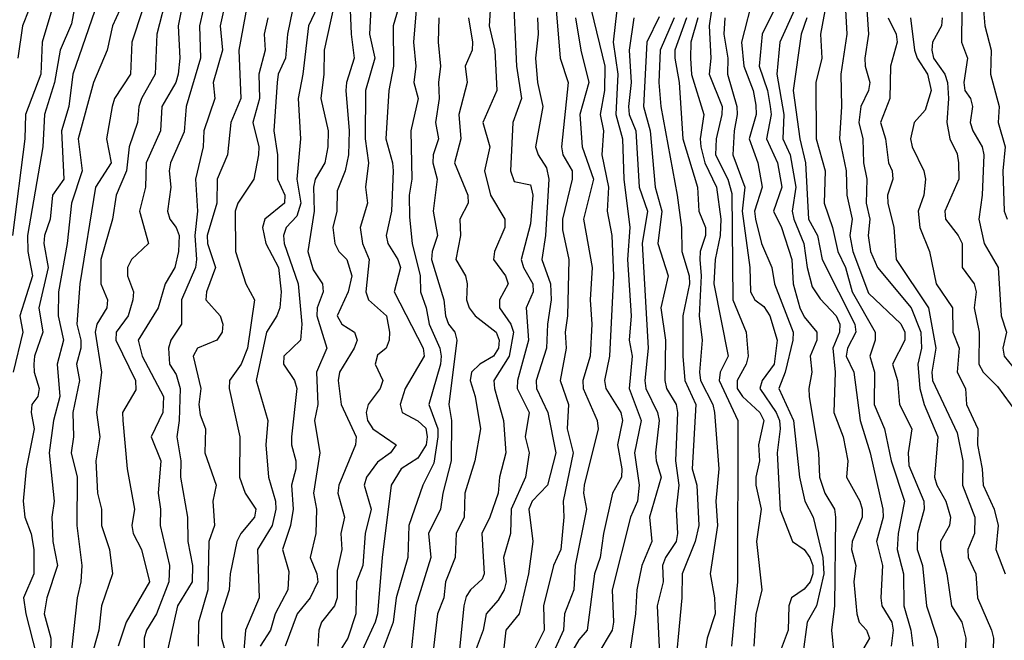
# Model space of a CAD drawing. Header units: metres. Extents: x -51132 to -49532, y -231222 to -229437.
# Tile 329 of 656: x -51026 to -50965, y -229662 to -229624. Entities that reach past the tile are written whole.
import ezdxf

# ---------------------------------------------------------------- set-up
doc = ezdxf.new("R2010")
doc.units = ezdxf.units.M
for name, color, linetype in [('CONTOUR_HALF', 8, 'Continuous'), ('CONTOUR_INDEX', 1, 'Continuous'), ('CONTOUR_INTER', 3, 'Continuous')]:
    doc.layers.add(name, color=color, linetype=linetype)

msp = doc.modelspace()

# ---------------------------------------------------------------- linework, layer by layer
at = {"layer": 'CONTOUR_HALF'}
for points, elevation in [([(-51012.68, -229621.259), (-51013.337, -229624.259), (-51013.209, -229625.759), (-51013.776, -229627.759), (-51013.672, -229628.759), (-51014.363, -229630.759), (-51014.4, -229631.759), (-51014.885, -229633.759), (-51014.749, -229635.759), (-51014.917, -229637.259), (-51014.809, -229638.759), (-51014.883, -229639.259), (-51015.743, -229641.259), (-51015.739, -229642.759), (-51016.414, -229643.759), (-51016.55, -229644.259), (-51016.489, -229645.259), (-51016.08, -229645.891), (-51015.829, -229646.759), (-51015.882, -229648.759), (-51016.042, -229649.759), (-51015.781, -229651.259), (-51015.817, -229652.259), (-51015.372, -229654.759), (-51015.348, -229656.259), (-51015.064, -229657.759), (-51015.082, -229658.759), (-51016.001, -229660.259), (-51016.773, -229663.759)], 45.5), ([(-51015.551, -229622.259), (-51015.951, -229624.259), (-51015.839, -229626.259), (-51015.953, -229627.259), (-51016.099, -229627.759), (-51016.972, -229629.259), (-51017.04, -229630.759), (-51017.943, -229632.759), (-51017.988, -229634.259), (-51018.363, -229635.759), (-51017.799, -229637.759), (-51018.847, -229638.759), (-51019.093, -229639.259), (-51019.101, -229639.759), (-51018.719, -229640.759), (-51018.764, -229641.259), (-51019.067, -229642.259), (-51019.793, -229643.259), (-51019.816, -229643.759), (-51018.6, -229646.259), (-51018.58, -229646.837), (-51019.413, -229648.259), (-51019.398, -229648.759), (-51019.127, -229651.759), (-51018.674, -229654.259), (-51018.823, -229655.259), (-51018.755, -229655.759), (-51018.223, -229656.759), (-51017.723, -229658.759), (-51019.175, -229661.259), (-51019.681, -229662.759)], 46.5), ([(-51006.93, -229622.259), (-51007.868, -229624.259), (-51008.213, -229627.259), (-51008.506, -229628.759), (-51008.358, -229631.259), (-51008.582, -229633.759), (-51008.346, -229635.259), (-51008.58, -229636.063), (-51009.251, -229636.759), (-51009.41, -229637.259), (-51009.362, -229637.759), (-51008.507, -229640.259), (-51008.269, -229642.759), (-51008.364, -229643.759), (-51009.392, -229644.759), (-51009.412, -229645.259), (-51008.737, -229646.259), (-51008.59, -229646.759), (-51008.916, -229649.759), (-51008.925, -229650.259), (-51008.656, -229651.259), (-51008.648, -229651.759), (-51008.922, -229652.759), (-51008.822, -229654.259), (-51008.977, -229655.259), (-51009.472, -229656.759), (-51009.08, -229658.122), (-51009.147, -229659.259), (-51009.929, -229660.759), (-51010.216, -229661.759), (-51010.865, -229662.759)], 43.5), ([(-51002.021, -229622.259), (-51002.605, -229624.259), (-51002.581, -229626.759), (-51002.865, -229628.259), (-51003.049, -229631.259), (-51002.64, -229632.759), (-51002.613, -229633.259), (-51002.708, -229635.759), (-51003.042, -229637.259), (-51002.932, -229637.759), (-51002.312, -229638.759), (-51002.145, -229639.259), (-51002.545, -229640.759), (-51000.748, -229644.259), (-51000.685, -229644.759), (-51001.861, -229646.759), (-51002.173, -229647.759), (-51002.048, -229648.259), (-51001.08, -229648.772), (-51000.58, -229649.233), (-51000.484, -229649.759), (-51000.557, -229650.259), (-51001.08, -229651.093), (-51002.112, -229651.759), (-51002.717, -229652.759), (-51003.286, -229657.259), (-51003.566, -229660.759), (-51003.712, -229661.259), (-51004.862, -229663.759)], 41.5), ([(-50996.526, -229622.259), (-50996.642, -229624.259), (-50996.296, -229625.759), (-50996.171, -229628.259), (-50997.04, -229630.259), (-50996.607, -229631.759), (-50996.923, -229633.259), (-50996.567, -229634.759), (-50995.659, -229636.259), (-50995.67, -229636.759), (-50996.314, -229638.259), (-50996.377, -229638.759), (-50995.629, -229639.759), (-50995.47, -229640.259), (-50995.993, -229641.259), (-50995.991, -229641.759), (-50995.302, -229642.759), (-50995.133, -229643.259), (-50995.39, -229644.759), (-50996.342, -229646.259), (-50996.312, -229646.759), (-50995.751, -229648.759), (-50995.617, -229650.759), (-50995.994, -229652.259), (-50996.073, -229653.259), (-50996.591, -229654.759), (-50997.098, -229655.759), (-50996.95, -229658.259), (-50997.08, -229658.593), (-50997.804, -229659.259), (-50998.08, -229659.68), (-50998.223, -229660.259), (-50998.58, -229664.005)], 39.5), ([(-50980.205, -229622.259), (-50980.966, -229625.259), (-50980.838, -229626.759), (-50980.247, -229628.259), (-50980.08, -229629.184), (-50980.057, -229629.759), (-50980.491, -229631.259), (-50979.962, -229632.759), (-50979.693, -229634.259), (-50980.166, -229635.759), (-50980.097, -229636.259), (-50979.724, -229637.759), (-50979.089, -229639.259), (-50978.916, -229640.259), (-50977.774, -229643.259), (-50977.783, -229643.759), (-50978.264, -229645.759), (-50978.65, -229646.759), (-50977.749, -229648.759), (-50977.367, -229652.259), (-50977.047, -229653.759), (-50976.523, -229654.759), (-50975.933, -229657.259), (-50975.866, -229658.259), (-50976.323, -229660.259), (-50976.893, -229661.259), (-50977.172, -229663.259)], 32.5), ([(-51023.801, -229623.259), (-51024.4, -229625.259), (-51024.478, -229627.259), (-51025.437, -229629.759), (-51025.48, -229631.259), (-51026.241, -229637.259)], 49.5), ([(-51020.933, -229622.759), (-51022.484, -229627.259), (-51022.738, -229629.259), (-51023.198, -229630.759), (-51023.05, -229633.759), (-51023.755, -229634.759), (-51023.905, -229636.259), (-51024.257, -229637.259), (-51024.303, -229637.759), (-51024.017, -229639.259), (-51024.611, -229641.759), (-51024.359, -229643.259), (-51024.866, -229644.759), (-51024.921, -229645.259), (-51024.9, -229645.759), (-51024.58, -229646.759), (-51024.67, -229647.259), (-51025.044, -229647.759), (-51025.088, -229648.259), (-51024.894, -229649.259), (-51025.382, -229651.759), (-51025.587, -229653.759), (-51025.473, -229654.759), (-51025.08, -229655.783), (-51024.909, -229656.759), (-51024.906, -229658.259), (-51025.552, -229659.759), (-51025.412, -229660.759), (-51024.762, -229663.259)], 48.5), ([(-51018.172, -229623.259), (-51018.826, -229625.259), (-51018.921, -229627.259), (-51019.901, -229628.759), (-51020.056, -229629.259), (-51020.395, -229631.259), (-51020.11, -229632.759), (-51021.081, -229634.259), (-51022.055, -229640.259), (-51022.255, -229642.759), (-51022.002, -229643.759), (-51022.006, -229644.259), (-51022.275, -229645.259), (-51022.074, -229646.259), (-51022.488, -229648.259), (-51022.458, -229649.759), (-51022.599, -229650.759), (-51022.231, -229652.259), (-51022.249, -229655.259), (-51021.939, -229657.759), (-51021.993, -229658.759), (-51022.227, -229659.759), (-51022.667, -229663.759)], 47.5), ([(-51005.288, -229622.759), (-51005.218, -229624.759), (-51005.021, -229626.259), (-51005.508, -229627.759), (-51005.547, -229628.259), (-51005.335, -229630.759), (-51005.369, -229632.259), (-51005.58, -229633.257), (-51006.08, -229634.489), (-51006.092, -229635.759), (-51006.355, -229636.759), (-51006.218, -229637.759), (-51005.985, -229638.259), (-51005.488, -229638.759), (-51005.17, -229639.759), (-51005.39, -229640.759), (-51006.089, -229642.259), (-51005.798, -229642.759), (-51005.002, -229643.259), (-51004.839, -229643.759), (-51005.019, -229644.259), (-51005.929, -229645.759), (-51006.012, -229646.259), (-51005.822, -229647.759), (-51004.901, -229649.759), (-51004.94, -229650.259), (-51005.981, -229652.759), (-51006.03, -229653.259), (-51005.62, -229654.759), (-51005.845, -229655.759), (-51005.792, -229656.759), (-51006.08, -229658.054), (-51006.086, -229659.759), (-51006.253, -229660.259), (-51007.062, -229661.259), (-51007.214, -229661.759), (-51007.275, -229662.759)], 42.5), ([(-50988.724, -229623.259), (-50988.938, -229625.259), (-50988.656, -229627.259), (-50988.78, -229629.759), (-50988.358, -229631.259), (-50988.29, -229633.759), (-50987.906, -229636.759), (-50988.052, -229638.759), (-50987.826, -229642.259), (-50987.947, -229643.759), (-50987.771, -229644.759), (-50987.949, -229646.759), (-50987.194, -229648.759), (-50987.615, -229650.759), (-50987.318, -229652.759), (-50987.431, -229653.759), (-50987.869, -229654.759), (-50988.997, -229659.259), (-50988.922, -229661.259), (-50989.008, -229661.759), (-50989.89, -229663.259)], 36.5), ([(-50982.827, -229623.259), (-50982.982, -229624.259), (-50982.887, -229626.259), (-50982.977, -229627.259), (-50982.182, -229629.259), (-50982.191, -229629.759), (-50982.547, -229631.259), (-50982.582, -229632.259), (-50981.813, -229633.759), (-50981.58, -229634.652), (-50981.506, -229641.259), (-50980.676, -229643.259), (-50980.562, -229644.759), (-50980.677, -229645.259), (-50981.237, -229646.259), (-50981.233, -229646.759), (-50980.917, -229647.259), (-50979.833, -229648.259), (-50979.583, -229648.759), (-50979.914, -229650.259), (-50979.852, -229651.259), (-50980.074, -229652.259), (-50980.081, -229652.759), (-50979.744, -229654.259), (-50980.038, -229656.259), (-50979.722, -229659.259), (-50980.08, -229660.792), (-50980.212, -229662.759)], 33.5), ([(-50977.692, -229623.259), (-50978.584, -229625.259), (-50978.788, -229627.259), (-50978.351, -229629.759), (-50978.401, -229631.259), (-50977.949, -229632.259), (-50977.602, -229634.259), (-50977.824, -229635.759), (-50977.735, -229636.259), (-50977.1, -229637.759), (-50976.896, -229639.259), (-50976.58, -229640.451), (-50976.08, -229641.196), (-50975.086, -229642.259), (-50974.876, -229642.759), (-50974.898, -229643.259), (-50975.306, -229644.259), (-50975.168, -229645.759), (-50975.237, -229648.259), (-50974.671, -229649.759), (-50974.382, -229651.259), (-50974.445, -229652.259), (-50973.633, -229653.759), (-50973.481, -229654.259), (-50973.492, -229654.759), (-50974.094, -229656.259), (-50974.15, -229656.759), (-50973.872, -229657.759), (-50973.998, -229658.759), (-50973.807, -229660.759), (-50973.671, -229661.259), (-50973.203, -229661.759), (-50973.022, -229662.259), (-50973.616, -229663.259)], 31.5), ([(-50975.692, -229622.759), (-50976.063, -229624.759), (-50975.988, -229626.259), (-50976.362, -229627.759), (-50976.329, -229631.259), (-50975.769, -229633.259), (-50975.85, -229635.259), (-50975.327, -229636.759), (-50974.995, -229638.259), (-50974.512, -229639.259), (-50974.108, -229640.759), (-50972.677, -229643.259), (-50972.672, -229643.759), (-50973.015, -229644.759), (-50972.707, -229645.759), (-50972.734, -229647.759), (-50972.085, -229649.259), (-50971.68, -229651.259), (-50970.85, -229653.759), (-50971.256, -229655.759), (-50971.317, -229656.759), (-50970.905, -229658.259), (-50970.889, -229660.259), (-50970.463, -229661.759), (-50970.334, -229662.759)], 30.5), ([(-50973.202, -229623.259), (-50973.083, -229624.759), (-50973.313, -229626.259), (-50973.294, -229626.759), (-50972.997, -229627.759), (-50973.093, -229628.259), (-50973.556, -229629.259), (-50973.679, -229630.259), (-50973.45, -229631.259), (-50973.403, -229632.759), (-50973.19, -229633.759), (-50973.239, -229635.259), (-50973.001, -229636.259), (-50973.105, -229637.259), (-50972.961, -229638.259), (-50972.53, -229639.259), (-50970.449, -229641.759), (-50969.844, -229643.259), (-50969.805, -229644.259), (-50970.018, -229645.259), (-50969.898, -229646.759), (-50969.625, -229647.759), (-50968.783, -229649.759), (-50968.981, -229652.259), (-50968.844, -229652.759), (-50968.293, -229653.759), (-50967.987, -229654.759), (-50968.068, -229655.259), (-50968.611, -229656.259), (-50968.619, -229656.759), (-50968.23, -229658.259), (-50967.925, -229660.259), (-50967.285, -229661.259), (-50967.036, -229662.259), (-50967.197, -229665.759)], 29.5), ([(-50967.299, -229623.259), (-50967.308, -229625.259), (-50966.938, -229626.259), (-50967.175, -229627.759), (-50967.106, -229628.259), (-50966.765, -229628.759), (-50966.629, -229629.259), (-50966.781, -229630.259), (-50966.619, -229630.759), (-50966.023, -229631.759), (-50965.924, -229632.259), (-50966.026, -229634.759), (-50966.24, -229636.259), (-50965.911, -229637.759), (-50965.041, -229639.259), (-50964.853, -229642.259), (-50964.514, -229643.259), (-50964.745, -229644.259), (-50964.669, -229644.759), (-50963.853, -229645.759)], 27.5), ([(-51010.395, -229623.759), (-51010.62, -229624.759), (-51010.548, -229625.759), (-51010.947, -229627.259), (-51010.896, -229628.759), (-51011.309, -229630.259), (-51010.94, -229631.759), (-51010.961, -229632.259), (-51011.248, -229633.759), (-51012.24, -229635.259), (-51012.417, -229635.759), (-51012.399, -229638.259), (-51011.743, -229640.259), (-51011.213, -229641.259), (-51011.638, -229644.259), (-51012.05, -229645.259), (-51012.773, -229646.259), (-51012.793, -229646.759), (-51012.117, -229649.759), (-51012.136, -229652.259), (-51011.786, -229653.259), (-51011.124, -229654.259), (-51011.214, -229654.759), (-51012.061, -229655.759), (-51012.31, -229656.259), (-51012.733, -229658.259), (-51012.789, -229659.259), (-51013.269, -229660.759), (-51013.268, -229662.259), (-51013.002, -229663.259)], 44.5), ([(-50999.775, -229623.759), (-50999.806, -229625.259), (-50999.662, -229626.759), (-50999.791, -229627.759), (-50999.739, -229628.759), (-50999.973, -229630.259), (-50999.786, -229631.259), (-51000.125, -229632.259), (-51000.133, -229632.759), (-50999.876, -229633.759), (-51000.129, -229635.759), (-50999.85, -229637.259), (-51000.178, -229638.259), (-51000.213, -229638.759), (-50999.457, -229641.259), (-50999.346, -229642.259), (-50999.176, -229642.759), (-50998.774, -229643.259), (-50998.654, -229643.759), (-50999.156, -229647.759), (-50998.986, -229648.759), (-50999.004, -229651.259), (-50999.527, -229653.259), (-50999.665, -229654.259), (-51000.405, -229655.759), (-51000.259, -229657.259), (-51001.192, -229660.259), (-51001.58, -229664.054)], 40.5), ([(-50993.645, -229623.759), (-50993.601, -229624.759), (-50993.762, -229626.259), (-50993.639, -229627.759), (-50993.313, -229629.259), (-50993.767, -229631.759), (-50993.605, -229632.259), (-50993.08, -229633.068), (-50992.94, -229633.759), (-50993.149, -229637.259), (-50993.371, -229638.759), (-50992.834, -229640.259), (-50992.8, -229641.259), (-50993.026, -229642.759), (-50993.084, -229644.259), (-50993.727, -229646.259), (-50993.698, -229646.759), (-50992.995, -229648.259), (-50992.495, -229650.759), (-50993.012, -229652.759), (-50993.978, -229653.759), (-50994.173, -229654.259), (-50993.931, -229656.259), (-50994.194, -229658.259), (-50994.777, -229660.759), (-50995.606, -229661.759), (-50995.763, -229663.259)], 38.5), ([(-50991.278, -229623.759), (-50990.954, -229625.759), (-50990.447, -229627.759), (-50991.011, -229629.759), (-50990.874, -229631.759), (-50990.165, -229633.759), (-50990.777, -229636.259), (-50990.255, -229639.259), (-50990.381, -229641.259), (-50990.27, -229642.759), (-50990.362, -229644.759), (-50990.825, -229646.259), (-50990.809, -229646.759), (-50989.937, -229648.759), (-50989.876, -229649.259), (-50990.741, -229652.759), (-50990.792, -229653.259), (-50990.593, -229654.259), (-50991.306, -229657.759), (-50991.389, -229659.259), (-50991.963, -229660.759), (-50992.035, -229661.759), (-50993.17, -229664.259)], 37.5), ([(-50986.08, -229623.696), (-50986.855, -229625.259), (-50987.06, -229629.259), (-50986.652, -229630.759), (-50986.343, -229634.259), (-50985.915, -229635.759), (-50986.175, -229637.759), (-50985.52, -229639.759), (-50985.984, -229641.759), (-50985.693, -229643.759), (-50985.741, -229646.259), (-50985.623, -229646.759), (-50985.033, -229647.759), (-50984.938, -229648.259), (-50985.062, -229651.259), (-50984.861, -229652.759), (-50985.021, -229654.259), (-50984.943, -229655.759), (-50985.032, -229656.259), (-50985.696, -229657.259), (-50985.889, -229657.759), (-50985.836, -229658.759), (-50986.214, -229660.259), (-50986.068, -229663.259)], 35.5), ([(-50984.395, -229623.759), (-50985.106, -229625.759), (-50985.113, -229626.259), (-50984.843, -229627.759), (-50984.612, -229631.259), (-50983.696, -229634.259), (-50983.617, -229635.759), (-50983.215, -229636.759), (-50983.208, -229637.259), (-50983.534, -229638.259), (-50983.56, -229638.759), (-50983.485, -229639.759), (-50983.606, -229642.259), (-50983.416, -229643.759), (-50983.592, -229645.759), (-50983.513, -229646.259), (-50982.76, -229647.759), (-50982.651, -229648.259), (-50982.374, -229651.759), (-50982.572, -229653.759), (-50982.461, -229655.259), (-50982.927, -229658.259), (-50982.651, -229659.759), (-50982.608, -229660.759), (-50983.099, -229662.259), (-50983.415, -229664.259)], 34.5), ([(-50970.472, -229623.759), (-50970.235, -229625.759), (-50970.06, -229626.259), (-50969.424, -229627.259), (-50969.192, -229628.259), (-50969.58, -229629.493), (-50970.259, -229630.259), (-50970.479, -229631.259), (-50970.381, -229631.759), (-50969.661, -229633.259), (-50969.549, -229633.759), (-50969.662, -229634.759), (-50970.005, -229635.759), (-50969.903, -229636.759), (-50969.295, -229638.259), (-50968.897, -229640.259), (-50967.882, -229641.759), (-50967.853, -229643.259), (-50967.467, -229644.259), (-50967.578, -229645.759), (-50967.057, -229646.759), (-50966.998, -229647.759), (-50966.299, -229649.259), (-50966.326, -229650.259), (-50966.025, -229651.759), (-50965.966, -229652.759), (-50965.295, -229654.259), (-50965.044, -229655.259), (-50965.182, -229656.759), (-50964.611, -229658.259)], 28.5)]:
    msp.add_lwpolyline(points, dxfattribs=dict(at, elevation=elevation))
at = {"layer": 'CONTOUR_INDEX'}
for points, elevation in [([(-51011.352, -229621.259), (-51012.188, -229625.759), (-51012.072, -229628.759), (-51012.674, -229630.259), (-51012.886, -229632.259), (-51013.54, -229633.759), (-51013.546, -229635.259), (-51014.146, -229637.259), (-51014.14, -229637.759), (-51013.633, -229639.259), (-51014.192, -229640.759), (-51014.233, -229641.259), (-51013.351, -229642.259), (-51013.172, -229642.759), (-51013.223, -229643.259), (-51013.562, -229643.759), (-51014.745, -229644.259), (-51015.027, -229644.759), (-51014.552, -229646.759), (-51014.663, -229647.759), (-51014.58, -229648.395), (-51014.252, -229649.259), (-51014.296, -229650.759), (-51013.589, -229652.759), (-51013.795, -229653.759), (-51013.705, -229655.259), (-51014.056, -229656.259), (-51014.102, -229659.259), (-51014.687, -229661.259), (-51014.72, -229662.759)], 45), ([(-51025.22, -229623.259), (-51025.626, -229624.259), (-51025.909, -229626.259)], 50), ([(-50974.517, -229623.259), (-50974.436, -229624.759), (-50974.814, -229627.259), (-50974.765, -229629.259), (-50974.881, -229631.259), (-50974.484, -229633.259), (-50974.442, -229634.759), (-50974.093, -229636.259), (-50974.244, -229637.259), (-50974.07, -229638.259), (-50973.08, -229640.852), (-50971.08, -229642.75), (-50970.837, -229643.259), (-50970.826, -229643.759), (-50971.601, -229645.259), (-50971.297, -229646.259), (-50971.173, -229647.759), (-50970.394, -229649.259), (-50970.627, -229650.759), (-50970.58, -229651.533), (-50969.651, -229653.759), (-50969.629, -229654.259), (-50970.045, -229655.759), (-50970.063, -229656.759), (-50969.727, -229657.759), (-50969.487, -229660.259), (-50968.827, -229662.259), (-50968.721, -229663.259)], 30), ([(-50997.924, -229623.759), (-50997.669, -229625.259), (-50997.69, -229625.759), (-50998.141, -229626.759), (-50998.009, -229627.759), (-50998.525, -229629.759), (-50998.395, -229631.259), (-50998.802, -229632.759), (-50997.962, -229634.759), (-50997.954, -229635.259), (-50998.46, -229636.259), (-50998.429, -229637.259), (-50998.705, -229638.759), (-50998.106, -229639.759), (-50998.005, -229640.259), (-50998.043, -229641.259), (-50997.883, -229641.759), (-50997.505, -229642.259), (-50996.211, -229643.259), (-50996.026, -229643.759), (-50996.068, -229644.259), (-50996.379, -229644.759), (-50997.217, -229645.259), (-50997.739, -229645.759), (-50997.828, -229646.259), (-50997.511, -229647.259), (-50997.179, -229649.259), (-50997.528, -229651.259), (-50998.146, -229653.259), (-50998.198, -229654.759), (-50998.691, -229655.759), (-50998.746, -229657.259), (-50999.361, -229658.759), (-50999.455, -229659.759), (-50999.848, -229660.759), (-51000.201, -229663.759)], 40), ([(-50985.148, -229623.759), (-50986.016, -229625.759), (-50986.109, -229627.759), (-50985.973, -229629.259), (-50984.966, -229634.759), (-50984.708, -229636.759), (-50984.669, -229638.259), (-50984.218, -229639.759), (-50984.203, -229640.259), (-50984.625, -229642.259), (-50984.619, -229644.759), (-50984.489, -229646.259), (-50983.807, -229647.759), (-50984.028, -229651.759), (-50983.741, -229652.759), (-50983.633, -229655.259), (-50983.847, -229656.259), (-50984.651, -229658.259), (-50984.672, -229659.759), (-50985.2, -229665.259)], 35)]:
    msp.add_lwpolyline(points, dxfattribs=dict(at, elevation=elevation))
at = {"layer": 'CONTOUR_INTER'}
for points, elevation in [([(-50963.976, -229608.759), (-50964.875, -229611.759), (-50965.535, -229613.259), (-50965.559, -229613.759), (-50964.97, -229615.259), (-50964.936, -229615.759), (-50965.212, -229617.259), (-50965.81, -229618.759), (-50966.257, -229621.759), (-50965.982, -229622.759), (-50965.86, -229624.259), (-50965.477, -229625.759), (-50965.513, -229627.259), (-50964.981, -229629.259), (-50965.046, -229630.259), (-50964.607, -229631.759), (-50964.756, -229633.259), (-50964.664, -229635.759), (-50964.475, -229636.259)], 27), ([(-51013.493, -229619.259), (-51014.622, -229624.259), (-51014.575, -229626.259), (-51015.462, -229629.259), (-51015.58, -229630.824), (-51016.427, -229632.759), (-51016.514, -229633.259), (-51016.408, -229634.259), (-51016.618, -229635.759), (-51016.472, -229636.259), (-51016.08, -229636.762), (-51015.897, -229637.259), (-51015.922, -229638.259), (-51016.16, -229639.259), (-51016.766, -229640.259), (-51017.202, -229641.759), (-51018.442, -229643.759), (-51018.188, -229644.759), (-51016.858, -229647.259), (-51016.903, -229648.259), (-51017.624, -229649.759), (-51017.032, -229651.259), (-51017.197, -229653.259), (-51017.053, -229654.259), (-51017.071, -229655.259), (-51016.488, -229657.759), (-51016.525, -229658.759), (-51017.298, -229660.759), (-51017.922, -229661.759), (-51018.074, -229662.259), (-51018.035, -229665.259)], 46), ([(-51005.783, -229620.759), (-51006.886, -229625.759), (-51006.905, -229627.259), (-51007.099, -229628.759), (-51006.629, -229630.759), (-51006.663, -229631.759), (-51006.846, -229632.759), (-51007.436, -229633.759), (-51007.554, -229634.259), (-51007.518, -229635.759), (-51007.911, -229638.259), (-51007.58, -229639.401), (-51006.994, -229640.259), (-51006.954, -229640.759), (-51007.327, -229641.759), (-51007.344, -229642.259), (-51006.716, -229644.259), (-51007.366, -229645.759), (-51007.29, -229647.759), (-51007.495, -229648.759), (-51007.159, -229650.759), (-51007.559, -229653.259), (-51007.361, -229654.259), (-51007.407, -229655.759), (-51007.763, -229657.259), (-51007.349, -229658.259), (-51007.289, -229658.759), (-51007.766, -229659.759), (-51008.561, -229660.759), (-51009.311, -229662.759)], 43), ([(-51022.138, -229621.759), (-51022.58, -229624.117), (-51023.277, -229625.759), (-51023.627, -229627.759), (-51024.262, -229629.759), (-51024.35, -229631.759), (-51025.303, -229637.259), (-51025.296, -229638.259), (-51024.999, -229639.759), (-51025.775, -229642.259), (-51025.591, -229643.259), (-51026.201, -229645.759)], 49), ([(-50995.165, -229621.759), (-50994.948, -229626.759), (-50994.625, -229628.759), (-50995.173, -229630.259), (-50995.309, -229633.259), (-50995.08, -229633.917), (-50994.08, -229634.127), (-50993.937, -229634.759), (-50994.08, -229636.531), (-50994.662, -229638.759), (-50994.519, -229639.259), (-50993.932, -229640.259), (-50993.914, -229640.759), (-50994.335, -229641.759), (-50994.192, -229643.759), (-50994.892, -229646.259), (-50994.901, -229646.759), (-50994.156, -229648.259), (-50994.415, -229649.759), (-50994.158, -229650.759), (-50994.379, -229652.259), (-50995.272, -229654.259), (-50995.311, -229655.759), (-50995.753, -229657.259), (-50995.591, -229658.759), (-50995.704, -229659.259), (-50996.08, -229659.906), (-50996.833, -229660.759), (-50997.011, -229661.759), (-50997.568, -229663.259)], 39), ([(-51016.631, -229622.259), (-51017.274, -229624.759), (-51017.378, -229627.259), (-51018.236, -229628.759), (-51018.394, -229629.259), (-51018.472, -229630.259), (-51018.996, -229631.759), (-51019.151, -229633.259), (-51019.802, -229634.759), (-51020.029, -229636.259), (-51020.745, -229638.759), (-51020.749, -229640.259), (-51020.347, -229641.259), (-51020.387, -229641.759), (-51020.997, -229642.759), (-51021.114, -229643.259), (-51020.709, -229645.759), (-51021.026, -229648.259), (-51020.826, -229649.759), (-51021.059, -229651.259), (-51020.966, -229653.259), (-51020.709, -229654.259), (-51020.712, -229655.259), (-51020.216, -229656.759), (-51020.028, -229658.259), (-51020.722, -229660.259), (-51020.884, -229661.759), (-51022.137, -229666.259)], 47), ([(-51019.571, -229623.259), (-51020.024, -229624.259), (-51020.369, -229625.759), (-51021.201, -229627.759), (-51022.163, -229631.259), (-51021.916, -229633.259), (-51022.569, -229635.259), (-51022.835, -229637.759), (-51023.381, -229640.759), (-51023.405, -229642.259), (-51023.065, -229643.759), (-51023.467, -229645.259), (-51023.297, -229647.259), (-51023.689, -229648.759), (-51023.971, -229650.759), (-51023.642, -229653.759), (-51023.796, -229654.759), (-51023.742, -229656.259), (-51023.454, -229657.759), (-51024.099, -229659.759), (-51024.28, -229660.759), (-51023.869, -229662.259), (-51023.91, -229664.259)], 48), ([(-51008.858, -229623.259), (-51009.169, -229624.759), (-51009.278, -229626.259), (-51009.738, -229627.259), (-51009.804, -229627.759), (-51010.007, -229630.759), (-51009.78, -229632.259), (-51009.792, -229633.759), (-51009.333, -229634.759), (-51009.351, -229635.259), (-51010.58, -229636.255), (-51010.71, -229636.759), (-51010.513, -229637.759), (-51009.731, -229639.259), (-51009.547, -229640.759), (-51009.648, -229641.759), (-51009.833, -229642.259), (-51010.471, -229643.259), (-51011.105, -229646.259), (-51010.393, -229648.759), (-51010.511, -229650.259), (-51010.343, -229652.259), (-51009.906, -229653.759), (-51009.895, -229654.259), (-51010.117, -229655.259), (-51011.029, -229656.759), (-51010.933, -229659.759), (-51011.763, -229661.759), (-51011.969, -229664.259)], 44), ([(-51003.967, -229622.759), (-51004.073, -229624.759), (-51003.737, -229626.259), (-51004.312, -229628.259), (-51004.34, -229631.259), (-51004.139, -229632.759), (-51004.311, -229634.259), (-51004.192, -229635.259), (-51004.646, -229636.759), (-51004.514, -229637.759), (-51004.103, -229638.759), (-51004.303, -229640.759), (-51004.13, -229641.259), (-51003.017, -229642.259), (-51002.822, -229643.259), (-51002.847, -229643.759), (-51003.039, -229644.259), (-51003.58, -229644.702), (-51003.717, -229645.259), (-51003.247, -229646.259), (-51003.42, -229646.759), (-51004.163, -229647.759), (-51004.283, -229648.259), (-51004.189, -229648.759), (-51003.857, -229649.259), (-51002.41, -229650.259), (-51002.761, -229650.759), (-51003.58, -229651.328), (-51004.263, -229652.259), (-51004.399, -229652.759), (-51003.959, -229654.259), (-51004.336, -229655.759), (-51004.482, -229657.759), (-51004.874, -229658.759), (-51004.915, -229660.759), (-51005.417, -229662.259), (-51006.037, -229663.259)], 42), ([(-51001.171, -229623.259), (-51001.331, -229625.259), (-51001.203, -229626.759), (-51001.329, -229627.759), (-51001.05, -229628.759), (-51001.514, -229630.759), (-51001.438, -229633.759), (-51001.601, -229634.759), (-51001.58, -229636.121), (-51001.427, -229637.759), (-51000.924, -229639.759), (-51000.907, -229640.759), (-51000.55, -229641.759), (-51000.364, -229642.759), (-50999.699, -229644.259), (-50999.63, -229644.759), (-50999.657, -229645.259), (-51000.38, -229647.759), (-50999.823, -229649.259), (-50999.835, -229649.759), (-51000.08, -229651.407), (-51000.762, -229652.759), (-51001.638, -229655.259), (-51001.7, -229657.259), (-51002.414, -229659.759), (-51002.595, -229661.259), (-51003.533, -229663.759)], 41), ([(-50992.482, -229623.259), (-50992.227, -229626.259), (-50991.731, -229627.759), (-50992.151, -229631.759), (-50992.062, -229632.259), (-50991.496, -229633.259), (-50991.494, -229633.759), (-50992.086, -229636.259), (-50992.08, -229636.919), (-50991.697, -229638.759), (-50991.772, -229642.259), (-50991.917, -229643.259), (-50991.866, -229644.259), (-50992.225, -229646.259), (-50991.719, -229647.759), (-50991.792, -229649.259), (-50991.432, -229650.759), (-50992.053, -229653.759), (-50992.001, -229654.759), (-50992.199, -229656.759), (-50992.64, -229657.759), (-50993.271, -229660.259), (-50993.236, -229661.759), (-50994.22, -229663.759)], 38), ([(-50990.311, -229623.259), (-50989.464, -229626.759), (-50989.471, -229628.259), (-50989.753, -229629.759), (-50989.541, -229630.759), (-50989.645, -229632.259), (-50989.228, -229634.259), (-50989.32, -229635.759), (-50989.018, -229637.259), (-50988.92, -229639.759), (-50989.176, -229644.759), (-50989.483, -229646.259), (-50989.394, -229646.759), (-50988.473, -229648.259), (-50988.357, -229648.759), (-50988.682, -229650.259), (-50988.4, -229651.759), (-50988.428, -229652.259), (-50988.978, -229653.259), (-50989.552, -229655.759), (-50989.751, -229657.259), (-50990.102, -229658.259), (-50990.56, -229661.759), (-50991.08, -229662.356), (-50991.591, -229663.259)], 37), ([(-50978.944, -229623.259), (-50979.692, -229624.759), (-50979.876, -229626.759), (-50979.363, -229628.259), (-50979.189, -229629.259), (-50979.138, -229629.759), (-50979.422, -229631.259), (-50978.742, -229632.759), (-50978.478, -229634.259), (-50978.989, -229635.759), (-50978.497, -229636.759), (-50977.842, -229638.759), (-50977.759, -229640.259), (-50977.349, -229641.759), (-50977.08, -229642.313), (-50976.3, -229643.259), (-50976.301, -229643.759), (-50976.708, -229644.759), (-50976.597, -229645.759), (-50976.802, -229646.759), (-50976.782, -229647.259), (-50976.197, -229650.759), (-50976.134, -229652.259), (-50975.793, -229653.259), (-50975.191, -229654.259), (-50975.136, -229654.759), (-50975.19, -229660.259), (-50975.384, -229661.759), (-50975.232, -229663.259)], 32), ([(-50987.652, -229623.759), (-50987.952, -229625.759), (-50987.831, -229627.759), (-50988, -229629.259), (-50987.946, -229629.759), (-50987.537, -229630.759), (-50987.32, -229634.259), (-50986.809, -229635.759), (-50987.138, -229637.759), (-50986.774, -229644.259), (-50986.974, -229646.259), (-50986.922, -229646.759), (-50986.195, -229648.259), (-50986.09, -229648.759), (-50986.308, -229650.759), (-50986.275, -229651.259), (-50985.959, -229652.259), (-50986.694, -229654.759), (-50986.539, -229656.259), (-50987.159, -229657.759), (-50987.479, -229659.259), (-50987.558, -229660.759), (-50987.928, -229663.259)], 36), ([(-50983.689, -229623.759), (-50984.112, -229625.259), (-50984.144, -229626.259), (-50984.08, -229627.274), (-50983.313, -229629.759), (-50983.544, -229631.259), (-50983.49, -229631.759), (-50983.26, -229632.759), (-50982.534, -229634.259), (-50982.262, -229636.259), (-50982.293, -229637.259), (-50982.617, -229638.759), (-50982.683, -229640.259), (-50981.809, -229644.759), (-50982.305, -229645.759), (-50982.368, -229646.259), (-50981.211, -229648.759), (-50981.218, -229658.759), (-50981.599, -229662.759)], 34), ([(-50982.011, -229623.759), (-50982.075, -229624.759), (-50981.818, -229626.259), (-50981.852, -229627.259), (-50981.273, -229629.259), (-50981.233, -229629.759), (-50981.43, -229630.759), (-50981.52, -229632.259), (-50980.765, -229634.259), (-50980.94, -229635.759), (-50980.46, -229639.259), (-50980.424, -229640.759), (-50980.149, -229641.259), (-50979.58, -229641.673), (-50979.21, -229642.259), (-50978.752, -229643.759), (-50978.941, -229645.259), (-50979.686, -229646.259), (-50979.833, -229646.759), (-50978.816, -229648.259), (-50978.621, -229648.759), (-50978.564, -229649.259), (-50978.768, -229650.759), (-50978.58, -229654.289), (-50977.813, -229656.259), (-50977.08, -229656.747), (-50976.736, -229657.259), (-50976.54, -229657.759), (-50976.535, -229658.259), (-50976.72, -229658.759), (-50977.08, -229659.214), (-50977.864, -229659.759), (-50978.035, -229660.259), (-50978.077, -229661.759), (-50978.627, -229663.259)], 33), ([(-50976.908, -229623.759), (-50977.267, -229624.759), (-50977.774, -229628.259), (-50977.358, -229631.259), (-50976.993, -229632.759), (-50976.82, -229636.259), (-50976.247, -229637.259), (-50975.973, -229638.759), (-50973.936, -229642.759), (-50973.877, -229643.259), (-50974.391, -229644.259), (-50974.474, -229644.759), (-50974.004, -229645.759), (-50973.608, -229648.759), (-50972.983, -229650.759), (-50972.205, -229654.259), (-50972.168, -229654.759), (-50972.596, -229656.259), (-50972.211, -229657.759), (-50972.323, -229659.759), (-50972.263, -229660.259), (-50971.645, -229661.259), (-50971.548, -229661.759), (-50971.679, -229662.759)], 31), ([(-50971.858, -229623.759), (-50971.37, -229624.759), (-50971.318, -229625.259), (-50971.726, -229626.759), (-50971.759, -229628.759), (-50972.34, -229630.259), (-50972.026, -229631.259), (-50971.853, -229632.759), (-50971.622, -229633.259), (-50971.573, -229633.759), (-50971.907, -229634.759), (-50971.895, -229635.259), (-50971.51, -229636.759), (-50971.377, -229638.759), (-50969.358, -229641.759), (-50968.907, -229644.259), (-50969.156, -229645.759), (-50969.118, -229646.259), (-50967.58, -229649.523), (-50967.236, -229651.259), (-50967.25, -229652.759), (-50966.487, -229654.759), (-50966.516, -229655.759), (-50966.913, -229656.759), (-50966.901, -229657.259), (-50966.43, -229658.259), (-50966.318, -229659.759), (-50965.443, -229661.759), (-50965.333, -229662.259), (-50965.426, -229665.759)], 29), ([(-50968.51, -229623.759), (-50968.56, -229624.259), (-50969.105, -229625.259), (-50969.158, -229625.759), (-50969.044, -229626.259), (-50968.345, -229627.259), (-50968.178, -229627.759), (-50968.113, -229628.759), (-50968.216, -229630.259), (-50968.031, -229631.259), (-50967.58, -229632.191), (-50967.492, -229632.759), (-50967.485, -229633.759), (-50968.35, -229635.759), (-50968.302, -229636.259), (-50967.515, -229637.259), (-50967.269, -229637.759), (-50967.271, -229639.259), (-50966.527, -229640.259), (-50966.395, -229640.759), (-50966.525, -229641.759), (-50966.216, -229643.259), (-50966.248, -229645.259), (-50965.965, -229645.759), (-50965.08, -229646.648), (-50963.903, -229648.259)], 28)]:
    msp.add_lwpolyline(points, dxfattribs=dict(at, elevation=elevation))

doc.saveas('drawing.dxf')
